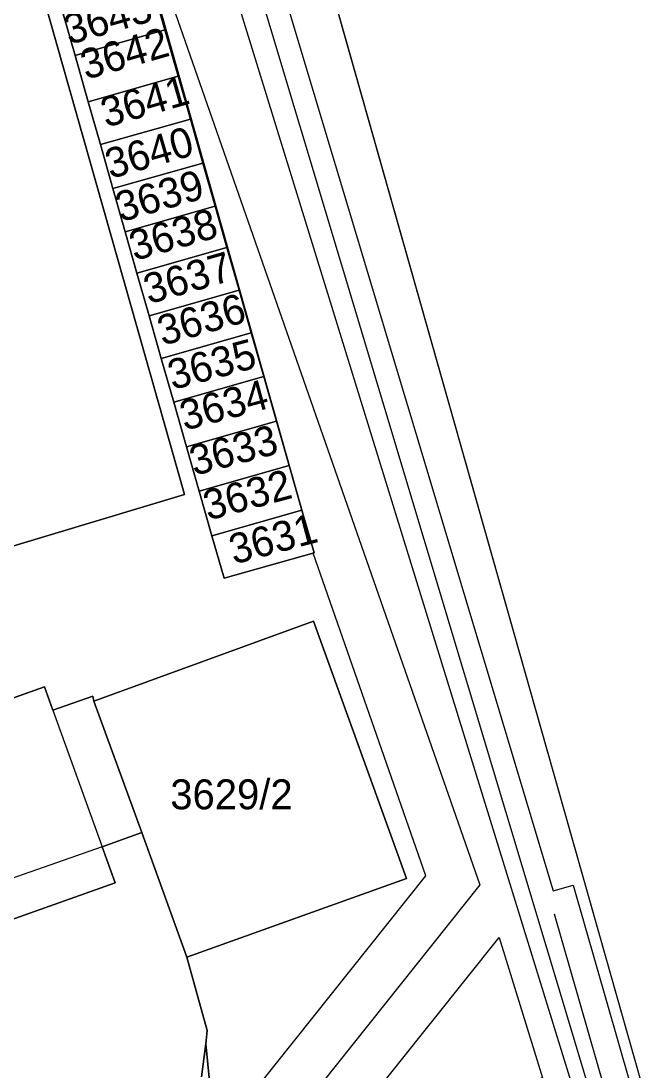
# Model space of a CAD drawing. Extents: x -264070 to -262271, y -1238894 to -1238141.
# Drawn here: x -262371.4 to -262330, y -1238359.9 to -1238289.7 of the extents above; entities that cross this region are included whole.
import ezdxf

# ---------------------------------------------------------------- set-up
doc = ezdxf.new("R2010")
doc.units = 0
for name, color, linetype in [('body_kn', 7, 'Continuous'), ('katuz_linie', 7, 'Continuous'), ('kladpar_druhypozemkov', 7, 'Continuous'), ('kladpar_hranice', 7, 'Continuous'), ('kladpar_parcelnecisla', 7, 'Continuous'), ('kladpar_plochy', 7, 'Continuous'), ('tarchy_linie', 7, 'Continuous'), ('zappar_hrandruhpozemk', 7, 'Continuous'), ('zuob_linie', 7, 'Continuous'), ('zuob_plochy', 7, 'Continuous')]:
    doc.layers.add(name, color=color, linetype=linetype)

msp = doc.modelspace()

# ---------------------------------------------------------------- linework, layer by layer
at = {"layer": 'body_kn'}
for p, q in [((-262361.81, -1238290.3), (-262361.81, -1238290.3)), ((-262361.81, -1238290.3), (-262361.81, -1238290.3)), ((-262367.82, -1238292.02), (-262367.82, -1238292.02)), ((-262360.92, -1238293.39), (-262360.92, -1238293.39)), ((-262360.92, -1238293.39), (-262360.92, -1238293.39)), ((-262366.95, -1238295.11), (-262366.95, -1238295.11)), ((-262360.11, -1238296.26), (-262360.11, -1238296.26)), ((-262360.11, -1238296.26), (-262360.11, -1238296.26)), ((-262366.13, -1238297.97), (-262366.13, -1238297.97)), ((-262359.28, -1238299.2), (-262359.28, -1238299.2)), ((-262359.28, -1238299.2), (-262359.28, -1238299.2)), ((-262365.3, -1238300.91), (-262365.3, -1238300.91)), ((-262358.45, -1238302.09), (-262358.45, -1238302.09)), ((-262358.45, -1238302.09), (-262358.45, -1238302.09)), ((-262364.47, -1238303.81), (-262364.47, -1238303.81)), ((-262357.67, -1238304.85), (-262357.67, -1238304.85)), ((-262357.67, -1238304.85), (-262357.67, -1238304.85)), ((-262363.69, -1238306.57), (-262363.69, -1238306.57)), ((-262356.85, -1238307.71), (-262356.85, -1238307.71)), ((-262356.85, -1238307.71), (-262356.85, -1238307.71)), ((-262362.87, -1238309.42), (-262362.87, -1238309.42)), ((-262356.04, -1238310.55), (-262356.04, -1238310.55)), ((-262356.04, -1238310.55), (-262356.04, -1238310.55)), ((-262362.06, -1238312.27), (-262362.06, -1238312.27)), ((-262355.2, -1238313.48), (-262355.2, -1238313.48)), ((-262355.2, -1238313.48), (-262355.2, -1238313.48)), ((-262361.22, -1238315.19), (-262361.22, -1238315.19)), ((-262354.35, -1238316.47), (-262354.35, -1238316.47)), ((-262354.35, -1238316.47), (-262354.35, -1238316.47)), ((-262360.37, -1238318.18), (-262360.37, -1238318.18)), ((-262353.5, -1238319.43), (-262353.5, -1238319.43)), ((-262353.5, -1238319.43), (-262353.5, -1238319.43)), ((-262359.52, -1238321.14), (-262359.52, -1238321.14)), ((-262360.5, -1238321.37), (-262360.5, -1238321.37)), ((-262360.5, -1238321.37), (-262360.5, -1238321.37)), ((-262352.65, -1238322.41), (-262352.65, -1238322.41)), ((-262352.65, -1238322.41), (-262352.65, -1238322.41)), ((-262358.67, -1238324.13), (-262358.67, -1238324.13)), ((-262351.9, -1238325.3), (-262351.9, -1238325.3)), ((-262351.83, -1238325.28), (-262351.83, -1238325.28)), ((-262357.86, -1238326.97), (-262357.86, -1238326.97)), ((-262351.88, -1238329.84), (-262351.88, -1238329.84)), ((-262351.88, -1238329.84), (-262351.88, -1238329.84)), ((-262369.86, -1238334.22), (-262369.86, -1238334.22)), ((-262369.86, -1238334.22), (-262369.86, -1238334.22)), ((-262366.63, -1238334.85), (-262366.63, -1238334.85)), ((-262366.56, -1238335.19), (-262366.56, -1238335.19)), ((-262369.3, -1238335.8), (-262369.3, -1238335.8)), ((-262369.3, -1238335.8), (-262369.3, -1238335.8)), ((-262363.37, -1238343.98), (-262363.37, -1238343.98)), ((-262366.01, -1238344.93), (-262366.01, -1238344.93)), ((-262366.01, -1238344.93), (-262366.01, -1238344.93)), ((-262345.67, -1238347.04), (-262345.67, -1238347.04)), ((-262344.36, -1238346.87), (-262344.36, -1238346.87)), ((-262365.15, -1238347.34), (-262365.15, -1238347.34)), ((-262340.75, -1238347.48), (-262340.75, -1238347.48)), ((-262335.85, -1238347.87), (-262335.85, -1238347.87)), ((-262334.52, -1238347.49), (-262334.52, -1238347.49)), ((-262335.79, -1238349.41), (-262335.79, -1238349.41)), ((-262339.47, -1238351), (-262339.47, -1238351)), ((-262360.35, -1238352.32), (-262360.35, -1238352.32)), ((-262358.98, -1238357.21), (-262358.98, -1238357.21)), ((-262359.09, -1238358.11), (-262359.09, -1238358.11))]:
    msp.add_line(p, q, dxfattribs=at)
at = {"layer": 'katuz_linie'}
msp.add_lwpolyline([(-262403.88, -1238140.7), (-262389.72, -1238150.23), (-262378.84, -1238188.24), (-262330.05, -1238360.38)], dxfattribs=at)
at = {"layer": 'kladpar_druhypozemkov'}
for p, q in [((-262364.46, -1238291.49), (-262364.46, -1238291.49)), ((-262363.97, -1238294.76), (-262363.97, -1238294.76)), ((-262363.03, -1238297.57), (-262363.03, -1238297.57)), ((-262361.95, -1238300.8), (-262361.95, -1238300.8)), ((-262361.24, -1238303.3), (-262361.24, -1238303.3)), ((-262360.56, -1238306.26), (-262360.56, -1238306.26)), ((-262359.97, -1238309.06), (-262359.97, -1238309.06)), ((-262359.39, -1238312.22), (-262359.39, -1238312.22)), ((-262358.39, -1238314.87), (-262358.39, -1238314.87)), ((-262357.56, -1238317.78), (-262357.56, -1238317.78)), ((-262356.81, -1238320.85), (-262356.81, -1238320.85)), ((-262355.57, -1238324), (-262355.57, -1238324)), ((-262356.24, -1238340.05), (-262356.24, -1238340.05))]:
    msp.add_line(p, q, dxfattribs=at)
at = {"layer": 'kladpar_hranice'}
for points in [[(-262360.5, -1238321.37), (-262374.91, -1238325.69), (-262378.39, -1238313.48), (-262413.74, -1238189.09), (-262408.69, -1238187.87), (-262412.63, -1238172.27), (-262408.91, -1238171.44), (-262407.15, -1238178.16), (-262401.54, -1238176.82), (-262399.32, -1238184.63), (-262360.5, -1238321.37)], [(-262357.12, -1238378.06), (-262359.09, -1238358.11), (-262358.98, -1238357.21), (-262360.35, -1238352.32), (-262345.67, -1238347.04), (-262351.88, -1238329.84), (-262366.56, -1238335.19), (-262366.63, -1238334.85), (-262369.3, -1238335.8), (-262369.86, -1238334.22), (-262378.13, -1238337.18), (-262378.9, -1238334.99), (-262379.65, -1238332.85), (-262405.09, -1238342.04), (-262406.02, -1238343.19), (-262406.48, -1238344.14), (-262406.87, -1238345.58), (-262406.88, -1238346.48), (-262406.71, -1238346.84), (-262410.23, -1238347.2), (-262412.84, -1238338.35), (-262374.91, -1238325.69), (-262360.5, -1238321.37), (-262399.32, -1238184.63)], [(-262378.84, -1238188.24), (-262330.05, -1238360.38)], [(-262362.6, -1238287.52), (-262361.81, -1238290.3), (-262367.82, -1238292.02), (-262368.62, -1238289.23), (-262362.6, -1238287.52)], [(-262351.83, -1238325.28), (-262352.65, -1238322.41), (-262353.5, -1238319.43), (-262354.35, -1238316.47), (-262355.2, -1238313.48), (-262356.04, -1238310.55), (-262356.85, -1238307.71), (-262357.67, -1238304.85), (-262358.45, -1238302.09), (-262359.28, -1238299.2), (-262360.11, -1238296.26), (-262360.92, -1238293.39), (-262361.81, -1238290.3), (-262362.6, -1238287.52)], [(-262368.62, -1238289.23), (-262367.82, -1238292.02), (-262366.95, -1238295.11), (-262366.13, -1238297.97), (-262365.3, -1238300.91), (-262364.47, -1238303.81), (-262363.69, -1238306.57), (-262362.87, -1238309.42), (-262362.06, -1238312.27), (-262361.22, -1238315.19), (-262360.37, -1238318.18), (-262359.52, -1238321.14), (-262358.67, -1238324.13), (-262357.86, -1238326.97), (-262351.83, -1238325.28)], [(-262361.81, -1238290.3), (-262360.92, -1238293.39), (-262366.95, -1238295.11), (-262367.82, -1238292.02), (-262361.81, -1238290.3)], [(-262360.92, -1238293.39), (-262360.11, -1238296.26), (-262366.13, -1238297.97), (-262366.95, -1238295.11), (-262360.92, -1238293.39)], [(-262360.11, -1238296.26), (-262359.28, -1238299.2), (-262365.3, -1238300.91), (-262366.13, -1238297.97), (-262360.11, -1238296.26)], [(-262359.28, -1238299.2), (-262358.45, -1238302.09), (-262364.47, -1238303.81), (-262365.3, -1238300.91), (-262359.28, -1238299.2)], [(-262358.45, -1238302.09), (-262357.67, -1238304.85), (-262363.69, -1238306.57), (-262364.47, -1238303.81), (-262358.45, -1238302.09)], [(-262357.67, -1238304.85), (-262356.85, -1238307.71), (-262362.87, -1238309.42), (-262363.69, -1238306.57), (-262357.67, -1238304.85)], [(-262356.85, -1238307.71), (-262356.04, -1238310.55), (-262362.06, -1238312.27), (-262362.87, -1238309.42), (-262356.85, -1238307.71)], [(-262356.04, -1238310.55), (-262355.2, -1238313.48), (-262361.22, -1238315.19), (-262362.06, -1238312.27), (-262356.04, -1238310.55)], [(-262355.2, -1238313.48), (-262354.35, -1238316.47), (-262360.37, -1238318.18), (-262361.22, -1238315.19), (-262355.2, -1238313.48)], [(-262354.35, -1238316.47), (-262353.5, -1238319.43), (-262359.52, -1238321.14), (-262360.37, -1238318.18), (-262354.35, -1238316.47)], [(-262353.5, -1238319.43), (-262352.65, -1238322.41), (-262358.67, -1238324.13), (-262359.52, -1238321.14), (-262353.5, -1238319.43)], [(-262352.65, -1238322.41), (-262351.83, -1238325.28), (-262357.86, -1238326.97), (-262358.67, -1238324.13), (-262352.65, -1238322.41)], [(-262351.88, -1238329.84), (-262345.67, -1238347.04), (-262360.35, -1238352.32), (-262363.37, -1238343.98), (-262366.56, -1238335.19), (-262351.88, -1238329.84)], [(-262369.86, -1238334.22), (-262369.3, -1238335.8), (-262366.63, -1238334.85), (-262366.56, -1238335.19), (-262363.37, -1238343.98), (-262366.01, -1238344.93), (-262365.15, -1238347.34), (-262382.34, -1238353.45), (-262383.19, -1238350.94), (-262386.94, -1238340.32), (-262379.09, -1238337.51), (-262378.13, -1238337.18), (-262369.86, -1238334.22)], [(-262383.19, -1238350.94), (-262382.34, -1238353.45), (-262365.15, -1238347.34), (-262366.01, -1238344.93), (-262363.37, -1238343.98), (-262360.35, -1238352.32), (-262358.98, -1238357.21), (-262359.09, -1238358.11), (-262359.37, -1238360.31)], [(-262359.37, -1238360.31), (-262359.09, -1238358.11), (-262357.12, -1238378.06)]]:
    msp.add_lwpolyline(points, dxfattribs=at)
at = {"layer": 'kladpar_plochy'}
for p, q in [((-262360.5, -1238321.37), (-262399.32, -1238184.63)), ((-262378.84, -1238188.24), (-262330.05, -1238360.38)), ((-262361.81, -1238290.3), (-262362.6, -1238287.52)), ((-262368.62, -1238289.23), (-262367.82, -1238292.02)), ((-262360.92, -1238293.39), (-262361.81, -1238290.3)), ((-262367.82, -1238292.02), (-262366.95, -1238295.11)), ((-262360.11, -1238296.26), (-262360.92, -1238293.39)), ((-262366.95, -1238295.11), (-262366.13, -1238297.97)), ((-262359.28, -1238299.2), (-262360.11, -1238296.26)), ((-262366.13, -1238297.97), (-262365.3, -1238300.91)), ((-262358.45, -1238302.09), (-262359.28, -1238299.2)), ((-262365.3, -1238300.91), (-262364.47, -1238303.81)), ((-262357.67, -1238304.85), (-262358.45, -1238302.09)), ((-262364.47, -1238303.81), (-262363.69, -1238306.57)), ((-262356.85, -1238307.71), (-262357.67, -1238304.85)), ((-262363.69, -1238306.57), (-262362.87, -1238309.42)), ((-262356.04, -1238310.55), (-262356.85, -1238307.71)), ((-262362.87, -1238309.42), (-262362.06, -1238312.27)), ((-262355.2, -1238313.48), (-262356.04, -1238310.55)), ((-262362.06, -1238312.27), (-262361.22, -1238315.19)), ((-262354.35, -1238316.47), (-262355.2, -1238313.48)), ((-262361.22, -1238315.19), (-262360.37, -1238318.18)), ((-262353.5, -1238319.43), (-262354.35, -1238316.47)), ((-262360.37, -1238318.18), (-262359.52, -1238321.14)), ((-262352.65, -1238322.41), (-262353.5, -1238319.43)), ((-262359.52, -1238321.14), (-262358.67, -1238324.13)), ((-262374.91, -1238325.69), (-262360.5, -1238321.37)), ((-262351.83, -1238325.28), (-262352.65, -1238322.41)), ((-262358.67, -1238324.13), (-262357.86, -1238326.97)), ((-262357.86, -1238326.97), (-262351.83, -1238325.28)), ((-262351.88, -1238329.84), (-262366.56, -1238335.19)), ((-262345.67, -1238347.04), (-262351.88, -1238329.84)), ((-262369.86, -1238334.22), (-262378.13, -1238337.18)), ((-262369.3, -1238335.8), (-262369.86, -1238334.22)), ((-262366.63, -1238334.85), (-262369.3, -1238335.8)), ((-262366.56, -1238335.19), (-262366.63, -1238334.85)), ((-262360.35, -1238352.32), (-262345.67, -1238347.04)), ((-262358.98, -1238357.21), (-262360.35, -1238352.32)), ((-262359.09, -1238358.11), (-262358.98, -1238357.21)), ((-262357.12, -1238378.06), (-262359.09, -1238358.11))]:
    msp.add_line(p, q, dxfattribs=at)
for points in [[(-262360.5, -1238321.37), (-262374.91, -1238325.69), (-262378.39, -1238313.48), (-262413.74, -1238189.09), (-262408.69, -1238187.87), (-262412.63, -1238172.27), (-262408.91, -1238171.44), (-262407.15, -1238178.16), (-262401.54, -1238176.82), (-262399.32, -1238184.63)], [(-262362.6, -1238287.52), (-262361.81, -1238290.3), (-262367.82, -1238292.02), (-262368.62, -1238289.23)], [(-262361.81, -1238290.3), (-262360.92, -1238293.39), (-262366.95, -1238295.11), (-262367.82, -1238292.02)], [(-262360.92, -1238293.39), (-262360.11, -1238296.26), (-262366.13, -1238297.97), (-262366.95, -1238295.11)], [(-262360.11, -1238296.26), (-262359.28, -1238299.2), (-262365.3, -1238300.91), (-262366.13, -1238297.97)], [(-262359.28, -1238299.2), (-262358.45, -1238302.09), (-262364.47, -1238303.81), (-262365.3, -1238300.91)], [(-262358.45, -1238302.09), (-262357.67, -1238304.85), (-262363.69, -1238306.57), (-262364.47, -1238303.81)], [(-262357.67, -1238304.85), (-262356.85, -1238307.71), (-262362.87, -1238309.42), (-262363.69, -1238306.57)], [(-262356.85, -1238307.71), (-262356.04, -1238310.55), (-262362.06, -1238312.27), (-262362.87, -1238309.42)], [(-262356.04, -1238310.55), (-262355.2, -1238313.48), (-262361.22, -1238315.19), (-262362.06, -1238312.27)], [(-262355.2, -1238313.48), (-262354.35, -1238316.47), (-262360.37, -1238318.18), (-262361.22, -1238315.19)], [(-262354.35, -1238316.47), (-262353.5, -1238319.43), (-262359.52, -1238321.14), (-262360.37, -1238318.18)], [(-262353.5, -1238319.43), (-262352.65, -1238322.41), (-262358.67, -1238324.13), (-262359.52, -1238321.14)], [(-262352.65, -1238322.41), (-262351.83, -1238325.28), (-262357.86, -1238326.97), (-262358.67, -1238324.13)], [(-262351.88, -1238329.84), (-262345.67, -1238347.04), (-262360.35, -1238352.32), (-262363.37, -1238343.98), (-262366.56, -1238335.19)], [(-262369.86, -1238334.22), (-262369.3, -1238335.8), (-262366.63, -1238334.85), (-262366.56, -1238335.19), (-262363.37, -1238343.98), (-262366.01, -1238344.93), (-262365.15, -1238347.34), (-262382.34, -1238353.45), (-262383.19, -1238350.94), (-262386.94, -1238340.32), (-262379.09, -1238337.51), (-262378.13, -1238337.18)]]:
    msp.add_lwpolyline(points, close=True, dxfattribs=at)
for points in [[(-262382.34, -1238353.45), (-262365.15, -1238347.34), (-262366.01, -1238344.93), (-262363.37, -1238343.98), (-262360.35, -1238352.32), (-262358.98, -1238357.21), (-262359.09, -1238358.11), (-262359.37, -1238360.31)], [(-262359.37, -1238360.31), (-262359.09, -1238358.11), (-262357.12, -1238378.06)]]:
    msp.add_lwpolyline(points, dxfattribs=at)
at = {"layer": 'tarchy_linie'}
msp.add_line((-262335.79, -1238349.41), (-262332.41, -1238361.2), dxfattribs=at)
for points in [[(-262361.97, -1238368.95), (-262344.36, -1238346.87), (-262351.9, -1238325.3), (-262351.83, -1238325.28), (-262397.32, -1238164.44), (-262399.01, -1238164.9), (-262399.26, -1238164.22), (-262397.54, -1238163.76), (-262400.87, -1238151.1), (-262403.74, -1238151.82), (-262403.99, -1238151.15), (-262409.81, -1238148.45), (-262409.89, -1238148.2), (-262408.89, -1238146.95), (-262408.59, -1238146.58), (-262407.79, -1238145.58), (-262405.32, -1238142.5), (-262404.35, -1238141.28)], [(-262404.35, -1238141.28), (-262392.4, -1238151.11), (-262365.07, -1238250.48), (-262335.85, -1238347.87), (-262334.52, -1238347.49), (-262330.76, -1238360.63)], [(-262405.32, -1238142.5), (-262393.76, -1238151.99), (-262366.55, -1238250.91), (-262333.51, -1238360.96), (-262333.36, -1238361.53)], [(-262407.79, -1238145.58), (-262401.69, -1238148.07), (-262394.99, -1238166.6), (-262372.75, -1238249.84), (-262361.76, -1238287.36), (-262340.75, -1238347.48), (-262360.93, -1238372.79), (-262353.34, -1238404.9), (-262342.37, -1238443.9)], [(-262408.89, -1238146.95), (-262396.16, -1238152.84), (-262368.27, -1238251.77), (-262334.29, -1238361.85)], [(-262350.76, -1238365.16), (-262339.47, -1238351), (-262336.57, -1238360.37), (-262350.76, -1238365.16)]]:
    msp.add_lwpolyline(points, dxfattribs=at)
at = {"layer": 'zappar_hrandruhpozemk'}
for p, q in [((-262369.3, -1238335.8), (-262366.01, -1238344.93)), ((-262366.01, -1238344.93), (-262383.19, -1238350.94))]:
    msp.add_line(p, q, dxfattribs=at)
at = {"layer": 'zuob_linie'}
msp.add_lwpolyline([(-262532.77, -1238240.69), (-262526.78, -1238240.5), (-262513.1, -1238240.06), (-262503.15, -1238239.74), (-262498.93, -1238240.78), (-262497.9, -1238241.03), (-262491.22, -1238242.67), (-262486.63, -1238243.8), (-262485.37, -1238239.87), (-262456.69, -1238205.4), (-262455.83, -1238204.36), (-262446.26, -1238192.8), (-262431.6, -1238174.74), (-262409.89, -1238148.2), (-262408.59, -1238146.58), (-262403.88, -1238140.7), (-262389.72, -1238150.23), (-262378.84, -1238188.24), (-262330.05, -1238360.38)], dxfattribs=at)
at = {"layer": 'zuob_plochy'}
msp.add_lwpolyline([(-262532.77, -1238240.69), (-262526.78, -1238240.5), (-262513.1, -1238240.06), (-262503.15, -1238239.74), (-262498.93, -1238240.78), (-262497.9, -1238241.03), (-262491.22, -1238242.67), (-262486.63, -1238243.8), (-262485.37, -1238239.87), (-262456.69, -1238205.4), (-262455.83, -1238204.36), (-262446.26, -1238192.8), (-262431.6, -1238174.74), (-262409.89, -1238148.2), (-262408.59, -1238146.58), (-262403.88, -1238140.7), (-262389.72, -1238150.23), (-262378.84, -1238188.24), (-262330.05, -1238360.38)], dxfattribs=at)

# ---------------------------------------------------------------- texts
at = {"layer": 'kladpar_parcelnecisla'}
for s, rotation, p in [('3643', 16, (-262368.221, -1238291.305)), ('3642', 16, (-262367.106, -1238293.641)), ('3641', 16, (-262365.759, -1238296.844)), ('3640', 16, (-262365.462, -1238300.275)), ('3639', 16, (-262364.771, -1238303.165)), ('3638', 16, (-262363.853, -1238305.761)), ('3637', 16, (-262362.895, -1238308.652)), ('3636', 16, (-262361.971, -1238311.435)), ('3635', 15, (-262361.306, -1238314.388)), ('3634', 15, (-262360.503, -1238317.114)), ('3633', 15, (-262359.852, -1238320.13)), ('3632', 15, (-262358.927, -1238323.116)), ('3631', 15, (-262357.207, -1238326.058))]:
    msp.add_text(s, height=2, rotation=rotation, dxfattribs=at).set_placement(p)
msp.add_text('3629/2', height=2, dxfattribs=at).set_placement((-262361.456, -1238342.42))

doc.saveas('drawing.dxf')
